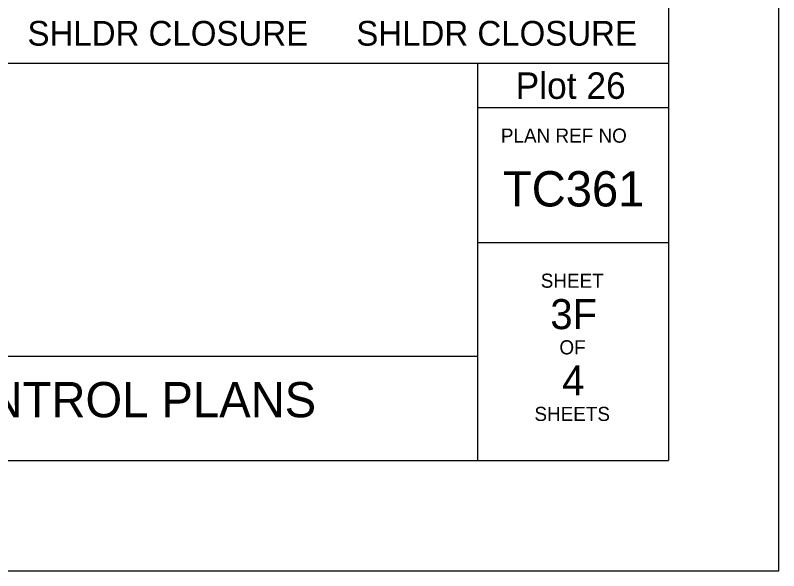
# Model space of a CAD drawing. Extents: x 99958 to 100176, y 99935 to 100011.
# Drawn here: x 100113.898 to 100116.062, y 99939.687 to 99941.262 of the extents above; entities that cross this region are included whole.
import ezdxf

# ---------------------------------------------------------------- set-up
doc = ezdxf.new("R2010")
doc.units = 0
for name, color, linetype in [('SH_GI_PlotLimits', 7, 'Continuous'), ('SH_GI_SheetBorder', 7, 'Continuous'), ('SH_GI_SheetLocationText', 7, 'Continuous'), ('SH_GI_SheetTextInCells', 7, 'Continuous'), ('SH_GI_TitleBlockText', 7, 'Continuous'), ('TR_SN_ConstructionSigns', 7, 'Continuous')]:
    doc.layers.add(name, color=color, linetype=linetype)

msp = doc.modelspace()

# ---------------------------------------------------------------- linework, layer by layer
at = {"layer": 'SH_GI_PlotLimits'}
msp.add_lwpolyline([(100099.0625, 99939.6875), (100116.0625, 99939.6875), (100116.0625, 99950.6875), (100099.0625, 99950.6875)], close=True, dxfattribs=at)
at = {"layer": 'SH_GI_SheetBorder'}
for p, q in [((100115.75, 99950.375), (100115.75, 99940)), ((100100, 99941.1259), (100115.75, 99941.1259)), ((100115.2079, 99941.1259), (100115.2079, 99940)), ((100115.2079, 99941.0008), (100115.75, 99941.0008)), ((100115.2079, 99940.6176), (100115.75, 99940.6176)), ((100112.2055, 99940.2955), (100115.2079, 99940.2955)), ((100100, 99940), (100115.75, 99940))]:
    msp.add_line(p, q, dxfattribs=at)

# ---------------------------------------------------------------- texts
msp.add_text('PLAN REF NO', height=0.040032, dxfattribs=at).set_placement((100115.2747, 99940.9008))
at = {"layer": 'SH_GI_SheetLocationText'}
msp.add_text('Plot 26', height=0.075, dxfattribs=at).set_placement((100115.3164, 99941.025))
at = {"layer": 'SH_GI_SheetTextInCells'}
for s, p in [('SHEET', (100115.3877, 99940.4896)), ('OF', (100115.4406, 99940.3008)), ('SHEETS', (100115.3698, 99940.112))]:
    msp.add_text(s, height=0.04003, dxfattribs=at).set_placement(p)
at = {"layer": 'SH_GI_TitleBlockText'}
for s, height, p in [('TC361', 0.1, (100115.2803, 99940.72)), ('3F', 0.085, (100115.4148, 99940.3723)), ('4', 0.085, (100115.4485, 99940.1843)), ('TYPICAL TRAFFIC CONTROL PLANS', 0.1, (100112.4251, 99940.1224))]:
    msp.add_text(s, height=height, dxfattribs=at).set_placement(p)
at = {"layer": 'TR_SN_ConstructionSigns'}
for p in [(100113.9323, 99941.1759), (100114.8647, 99941.1759)]:
    msp.add_text('SHLDR CLOSURE', height=0.07, rotation=360, dxfattribs=at).set_placement(p)

doc.saveas('drawing.dxf')
